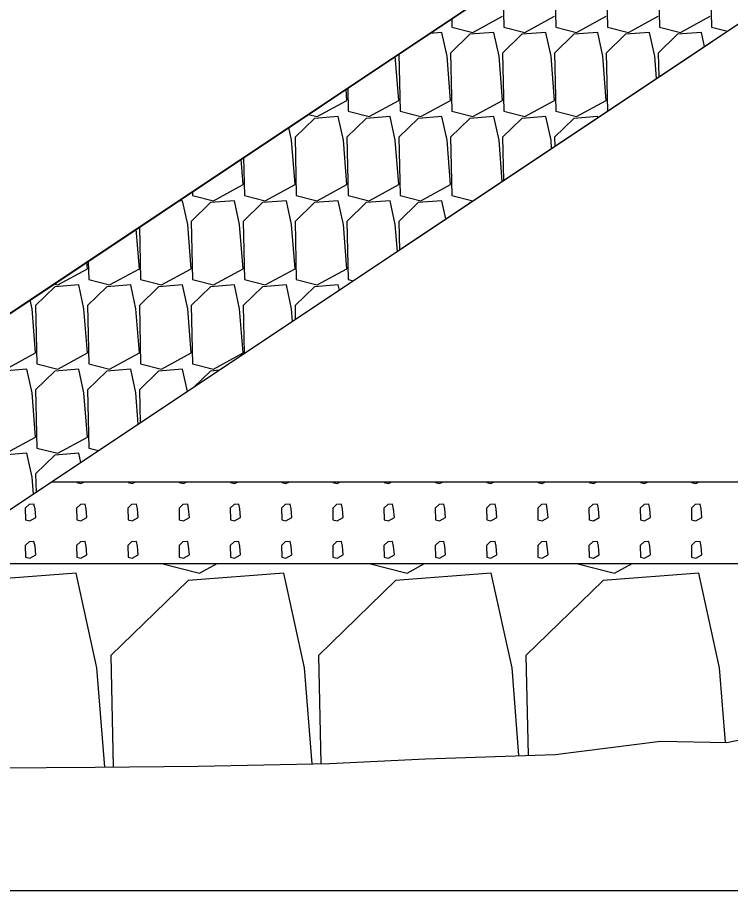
# Model space of a CAD drawing. Extents: x -26 to 4903, y -1010 to 9587.
# Drawn here: x 85.33 to 94.06, y 5500 to 5510.68 of the extents above; entities that cross this region are included whole.
import ezdxf

# ---------------------------------------------------------------- set-up
doc = ezdxf.new("R2010")
doc.units = 0
for name, color, linetype in [('Default', 7, 'Continuous'), ('Exist Cross Section Cell', 7, 'Continuous'), ('Exist XS Ground Line', 7, 'Continuous'), ('Prop CMT Slope Grass', 7, 'Continuous'), ('Prop XS Class II Rip Rap Ditch Liner', 7, 'Continuous'), ('Prop XS Earthwork Shape', 7, 'Continuous')]:
    doc.layers.add(name, color=color, linetype=linetype)

msp = doc.modelspace()

# ---------------------------------------------------------------- linework, layer by layer
at = {"layer": 'Default'}
msp.add_line((106.5, 5521.232), (76.87, 5501.479), dxfattribs=at)
at = {"layer": 'Exist Cross Section Cell'}
msp.add_line((0, 5500), (150, 5500), dxfattribs=at)
at = {"layer": 'Exist XS Ground Line'}
for p, q in [((94.013, 5501.81), (96.733, 5502.38)), ((91.912, 5501.665), (93.203, 5501.829)), ((93.203, 5501.829), (94.013, 5501.81)), ((89.153, 5501.555), (90.329, 5501.613)), ((90.329, 5501.613), (91.912, 5501.665)), ((84.193, 5501.492), (86.283, 5501.51)), ((86.283, 5501.51), (87.547, 5501.523)), ((87.547, 5501.523), (89.153, 5501.555))]:
    msp.add_line(p, q, dxfattribs=at)
at = {"layer": 'Prop CMT Slope Grass'}
for p, q in [((110.001, 5521.162), (85.758, 5505)), ((85.758, 5505), (104.678, 5505))]:
    msp.add_line(p, q, dxfattribs=at)
at = {"layer": 'Prop XS Class II Rip Rap Ditch Liner'}
for p, q in [((76.87, 5501.479), (106.5, 5521.232)), ((91.905, 5511.274), (91.921, 5510.56)), ((92.54, 5511.274), (92.556, 5510.56)), ((93.175, 5511.274), (93.191, 5510.56)), ((93.81, 5511.274), (93.826, 5510.56)), ((91.275, 5511.082), (91.286, 5510.56)), ((90.649, 5510.664), (90.651, 5510.56)), ((90.907, 5510.496), (91.27, 5510.694)), ((91.542, 5510.496), (91.905, 5510.694)), ((92.177, 5510.496), (92.54, 5510.694)), ((92.812, 5510.496), (93.175, 5510.694)), ((93.446, 5510.496), (93.81, 5510.694)), ((90.651, 5510.56), (90.907, 5510.496)), ((91.286, 5510.56), (91.542, 5510.496)), ((91.921, 5510.56), (92.177, 5510.496)), ((92.556, 5510.56), (92.812, 5510.496)), ((93.191, 5510.56), (93.446, 5510.496)), ((93.826, 5510.56), (94.023, 5510.511)), ((90.529, 5510.496), (90.378, 5510.484)), ((90.593, 5510.206), (90.529, 5510.496)), ((90.871, 5510.473), (90.635, 5510.244)), ((91.164, 5510.496), (90.871, 5510.473)), ((91.228, 5510.206), (91.164, 5510.496)), ((91.506, 5510.473), (91.27, 5510.244)), ((91.799, 5510.496), (91.506, 5510.473)), ((91.863, 5510.206), (91.799, 5510.496)), ((92.141, 5510.473), (91.905, 5510.244)), ((92.434, 5510.496), (92.141, 5510.473)), ((92.498, 5510.206), (92.434, 5510.496)), ((92.776, 5510.473), (92.54, 5510.244)), ((93.069, 5510.496), (92.776, 5510.473)), ((93.133, 5510.206), (93.069, 5510.496)), ((93.411, 5510.473), (93.175, 5510.244)), ((93.704, 5510.496), (93.411, 5510.473)), ((93.742, 5510.323), (93.704, 5510.496)), ((90.001, 5510.233), (90.016, 5509.531)), ((90.635, 5510.244), (90.651, 5509.531)), ((91.27, 5510.244), (91.286, 5509.531)), ((91.905, 5510.244), (91.921, 5509.531)), ((92.54, 5510.244), (92.556, 5509.532)), ((93.175, 5510.244), (93.182, 5509.949)), ((90.001, 5509.664), (89.958, 5510.204)), ((90.635, 5509.664), (90.593, 5510.206)), ((91.27, 5509.664), (91.228, 5510.206)), ((91.905, 5509.664), (91.863, 5510.206)), ((92.54, 5509.664), (92.498, 5510.206)), ((93.154, 5509.931), (93.133, 5510.206)), ((89.366, 5509.664), (89.355, 5509.802)), ((89.375, 5509.815), (89.381, 5509.531)), ((89.002, 5509.466), (89.366, 5509.664)), ((89.637, 5509.466), (90.001, 5509.664)), ((90.272, 5509.466), (90.635, 5509.664)), ((90.907, 5509.466), (91.27, 5509.664)), ((91.542, 5509.466), (91.905, 5509.664)), ((92.177, 5509.466), (92.54, 5509.664)), ((88.893, 5509.494), (89.002, 5509.466)), ((89.259, 5509.466), (88.967, 5509.443)), ((89.323, 5509.177), (89.259, 5509.466)), ((89.381, 5509.531), (89.637, 5509.466)), ((89.894, 5509.466), (89.602, 5509.443)), ((89.958, 5509.177), (89.894, 5509.466)), ((90.016, 5509.531), (90.272, 5509.466)), ((90.529, 5509.466), (90.236, 5509.443)), ((90.593, 5509.177), (90.529, 5509.466)), ((90.651, 5509.531), (90.907, 5509.466)), ((91.164, 5509.466), (90.871, 5509.443)), ((91.228, 5509.177), (91.164, 5509.466)), ((91.286, 5509.531), (91.542, 5509.466)), ((91.799, 5509.466), (91.506, 5509.443)), ((91.863, 5509.177), (91.799, 5509.466)), ((91.921, 5509.531), (92.177, 5509.466)), ((92.434, 5509.466), (92.141, 5509.443)), ((92.437, 5509.453), (92.434, 5509.466)), ((88.967, 5509.443), (88.731, 5509.215)), ((89.602, 5509.443), (89.366, 5509.215)), ((90.236, 5509.443), (90.001, 5509.215)), ((90.871, 5509.443), (90.635, 5509.215)), ((91.506, 5509.443), (91.27, 5509.215)), ((92.141, 5509.443), (91.905, 5509.215)), ((88.688, 5509.177), (88.653, 5509.334)), ((88.731, 5508.635), (88.688, 5509.177)), ((88.731, 5509.215), (88.746, 5508.501)), ((89.366, 5508.635), (89.323, 5509.177)), ((89.366, 5509.215), (89.381, 5508.501)), ((90.001, 5508.635), (89.958, 5509.177)), ((90.001, 5509.215), (90.016, 5508.501)), ((90.635, 5508.635), (90.593, 5509.177)), ((90.635, 5509.215), (90.651, 5508.501)), ((91.267, 5508.673), (91.228, 5509.177)), ((91.27, 5509.215), (91.282, 5508.683)), ((91.871, 5509.075), (91.863, 5509.177)), ((91.905, 5509.215), (91.908, 5509.1)), ((88.096, 5508.635), (88.071, 5508.946)), ((88.101, 5508.966), (88.111, 5508.501)), ((87.732, 5508.437), (88.096, 5508.635)), ((88.367, 5508.437), (88.731, 5508.635)), ((89.002, 5508.437), (89.366, 5508.635)), ((89.637, 5508.437), (90.001, 5508.635)), ((90.272, 5508.437), (90.635, 5508.635)), ((87.475, 5508.549), (87.476, 5508.501)), ((87.355, 5508.437), (87.301, 5508.433)), ((87.418, 5508.147), (87.355, 5508.437)), ((87.697, 5508.414), (87.461, 5508.185)), ((87.476, 5508.501), (87.732, 5508.437)), ((87.99, 5508.437), (87.697, 5508.414)), ((88.053, 5508.147), (87.99, 5508.437)), ((88.332, 5508.414), (88.096, 5508.185)), ((88.111, 5508.501), (88.367, 5508.437)), ((88.625, 5508.437), (88.332, 5508.414)), ((88.688, 5508.147), (88.625, 5508.437)), ((88.967, 5508.414), (88.731, 5508.185)), ((88.746, 5508.501), (89.002, 5508.437)), ((89.259, 5508.437), (88.967, 5508.414)), ((89.323, 5508.147), (89.259, 5508.437)), ((89.602, 5508.414), (89.366, 5508.185)), ((89.381, 5508.501), (89.637, 5508.437)), ((89.894, 5508.437), (89.602, 5508.414)), ((89.958, 5508.147), (89.894, 5508.437)), ((90.236, 5508.414), (90.001, 5508.185)), ((90.016, 5508.501), (90.272, 5508.437)), ((90.529, 5508.437), (90.236, 5508.414)), ((90.578, 5508.214), (90.529, 5508.437)), ((90.651, 5508.501), (90.907, 5508.437)), ((90.871, 5508.414), (90.857, 5508.399)), ((90.879, 5508.414), (90.871, 5508.414)), ((90.907, 5508.437), (90.939, 5508.454)), ((87.461, 5508.185), (87.476, 5507.472)), ((88.096, 5508.185), (88.111, 5507.472)), ((88.731, 5508.185), (88.746, 5507.472)), ((89.366, 5508.185), (89.381, 5507.472)), ((90.001, 5508.185), (90.008, 5507.834)), ((86.826, 5507.605), (86.788, 5508.09)), ((86.827, 5508.117), (86.841, 5507.472)), ((87.461, 5507.605), (87.418, 5508.147)), ((88.096, 5507.605), (88.053, 5508.147)), ((88.731, 5507.605), (88.688, 5508.147)), ((89.366, 5507.605), (89.323, 5508.147)), ((89.984, 5507.818), (89.958, 5508.147)), ((86.191, 5507.605), (86.184, 5507.688)), ((86.201, 5507.7), (86.206, 5507.472)), ((85.827, 5507.407), (86.191, 5507.605)), ((86.462, 5507.407), (86.826, 5507.605)), ((87.097, 5507.407), (87.461, 5507.605)), ((87.732, 5507.407), (88.096, 5507.605)), ((88.367, 5507.407), (88.731, 5507.605)), ((89.002, 5507.407), (89.366, 5507.605)), ((86.206, 5507.472), (86.462, 5507.407)), ((86.841, 5507.472), (87.097, 5507.407)), ((87.476, 5507.472), (87.732, 5507.407)), ((88.111, 5507.472), (88.367, 5507.407)), ((88.746, 5507.472), (89.002, 5507.407)), ((89.381, 5507.472), (89.442, 5507.456)), ((85.792, 5507.384), (85.556, 5507.156)), ((85.78, 5507.419), (85.827, 5507.407)), ((86.085, 5507.407), (85.792, 5507.384)), ((86.148, 5507.117), (86.085, 5507.407)), ((86.427, 5507.384), (86.191, 5507.156)), ((86.72, 5507.407), (86.427, 5507.384)), ((86.783, 5507.117), (86.72, 5507.407)), ((87.062, 5507.384), (86.826, 5507.156)), ((87.355, 5507.407), (87.062, 5507.384)), ((87.418, 5507.117), (87.355, 5507.407)), ((87.697, 5507.384), (87.461, 5507.156)), ((87.99, 5507.407), (87.697, 5507.384)), ((88.053, 5507.117), (87.99, 5507.407)), ((88.332, 5507.384), (88.096, 5507.156)), ((88.625, 5507.407), (88.332, 5507.384)), ((88.688, 5507.117), (88.625, 5507.407)), ((88.967, 5507.384), (88.731, 5507.156)), ((89.259, 5507.407), (88.967, 5507.384)), ((89.273, 5507.344), (89.259, 5507.407)), ((85.513, 5507.117), (85.49, 5507.225)), ((85.556, 5506.575), (85.513, 5507.117)), ((85.556, 5507.156), (85.571, 5506.442)), ((86.191, 5506.575), (86.148, 5507.117)), ((86.191, 5507.156), (86.206, 5506.442)), ((86.826, 5506.575), (86.783, 5507.117)), ((86.826, 5507.156), (86.841, 5506.442)), ((87.461, 5506.575), (87.418, 5507.117)), ((87.461, 5507.156), (87.476, 5506.442)), ((88.096, 5506.575), (88.053, 5507.117)), ((88.096, 5507.156), (88.108, 5506.567)), ((88.7, 5506.962), (88.688, 5507.117)), ((88.731, 5507.156), (88.734, 5506.985)), ((85.192, 5506.378), (85.556, 5506.575)), ((85.827, 5506.378), (86.191, 5506.575)), ((86.462, 5506.378), (86.826, 5506.575)), ((87.097, 5506.378), (87.461, 5506.575)), ((87.732, 5506.378), (88.096, 5506.575)), ((85.45, 5506.378), (85.157, 5506.354)), ((85.513, 5506.088), (85.45, 5506.378)), ((85.571, 5506.442), (85.827, 5506.378)), ((86.085, 5506.378), (85.792, 5506.354)), ((86.148, 5506.088), (86.085, 5506.378)), ((86.206, 5506.442), (86.462, 5506.378)), ((86.72, 5506.378), (86.427, 5506.354)), ((86.783, 5506.088), (86.72, 5506.378)), ((86.841, 5506.442), (87.097, 5506.378)), ((87.355, 5506.378), (87.062, 5506.354)), ((87.415, 5506.105), (87.355, 5506.378)), ((87.476, 5506.442), (87.732, 5506.378)), ((85.792, 5506.354), (85.556, 5506.126)), ((86.427, 5506.354), (86.191, 5506.126)), ((87.062, 5506.354), (86.826, 5506.126)), ((87.697, 5506.354), (87.493, 5506.157)), ((87.802, 5506.363), (87.697, 5506.354)), ((85.556, 5505.546), (85.513, 5506.088)), ((85.556, 5506.126), (85.571, 5505.412)), ((86.191, 5505.546), (86.148, 5506.088)), ((86.191, 5506.126), (86.206, 5505.412)), ((86.813, 5505.704), (86.783, 5506.088)), ((86.826, 5506.126), (86.835, 5505.718)), ((85.192, 5505.348), (85.556, 5505.546)), ((85.827, 5505.348), (86.191, 5505.546)), ((85.571, 5505.412), (85.827, 5505.348)), ((86.206, 5505.412), (86.33, 5505.381)), ((85.45, 5505.348), (85.157, 5505.325)), ((85.513, 5505.058), (85.45, 5505.348)), ((85.792, 5505.325), (85.556, 5505.096)), ((86.085, 5505.348), (85.792, 5505.325)), ((86.11, 5505.235), (86.085, 5505.348)), ((85.556, 5505.096), (85.561, 5504.869)), ((85.758, 5505), (84.258, 5504)), ((85.53, 5504.848), (85.513, 5505.058)), ((85.758, 5505), (104.71, 5505)), ((86.06, 5505), (86.06, 5504.99)), ((86.06, 5504.99), (86.111, 5504.977)), ((86.111, 5504.977), (86.153, 5505)), ((86.687, 5505), (86.687, 5504.99)), ((86.687, 5504.99), (86.738, 5504.977)), ((86.738, 5504.977), (86.78, 5505)), ((87.314, 5505), (87.314, 5504.99)), ((87.314, 5504.99), (87.365, 5504.977)), ((87.365, 5504.977), (87.407, 5505)), ((87.941, 5505), (87.941, 5504.99)), ((87.941, 5504.99), (87.992, 5504.977)), ((87.992, 5504.977), (88.034, 5505)), ((88.568, 5505), (88.568, 5504.99)), ((88.568, 5504.99), (88.619, 5504.977)), ((88.619, 5504.977), (88.661, 5505)), ((89.195, 5505), (89.195, 5504.99)), ((89.195, 5504.99), (89.246, 5504.977)), ((89.246, 5504.977), (89.288, 5505)), ((89.822, 5505), (89.822, 5504.99)), ((89.822, 5504.99), (89.873, 5504.977)), ((89.873, 5504.977), (89.915, 5505)), ((90.449, 5505), (90.449, 5504.99)), ((90.449, 5504.99), (90.5, 5504.977)), ((90.5, 5504.977), (90.542, 5505)), ((91.076, 5505), (91.076, 5504.99)), ((91.076, 5504.99), (91.127, 5504.977)), ((91.127, 5504.977), (91.169, 5505)), ((91.703, 5505), (91.703, 5504.99)), ((91.703, 5504.99), (91.754, 5504.977)), ((91.754, 5504.977), (91.796, 5505)), ((92.33, 5505), (92.33, 5504.99)), ((92.33, 5504.99), (92.381, 5504.977)), ((92.381, 5504.977), (92.423, 5505)), ((92.957, 5505), (92.957, 5504.99)), ((92.957, 5504.99), (93.008, 5504.977)), ((93.008, 5504.977), (93.05, 5505)), ((93.584, 5505), (93.584, 5504.99)), ((93.584, 5504.99), (93.635, 5504.977)), ((93.635, 5504.977), (93.677, 5505)), ((85.477, 5504.723), (85.43, 5504.677)), ((85.43, 5504.677), (85.433, 5504.534)), ((85.536, 5504.727), (85.477, 5504.723)), ((85.549, 5504.669), (85.536, 5504.727)), ((85.557, 5504.561), (85.549, 5504.669)), ((86.104, 5504.723), (86.057, 5504.677)), ((86.057, 5504.677), (86.06, 5504.534)), ((86.163, 5504.727), (86.104, 5504.723)), ((86.176, 5504.669), (86.163, 5504.727)), ((86.184, 5504.561), (86.176, 5504.669)), ((86.731, 5504.723), (86.684, 5504.677)), ((86.684, 5504.677), (86.687, 5504.534)), ((86.79, 5504.727), (86.731, 5504.723)), ((86.803, 5504.669), (86.79, 5504.727)), ((86.811, 5504.561), (86.803, 5504.669)), ((87.358, 5504.723), (87.311, 5504.677)), ((87.311, 5504.677), (87.314, 5504.534)), ((87.417, 5504.727), (87.358, 5504.723)), ((87.429, 5504.669), (87.417, 5504.727)), ((87.438, 5504.561), (87.429, 5504.669)), ((87.985, 5504.723), (87.938, 5504.677)), ((87.938, 5504.677), (87.941, 5504.534)), ((88.044, 5504.727), (87.985, 5504.723)), ((88.056, 5504.669), (88.044, 5504.727)), ((88.065, 5504.561), (88.056, 5504.669)), ((88.612, 5504.723), (88.565, 5504.677)), ((88.565, 5504.677), (88.568, 5504.534)), ((88.671, 5504.727), (88.612, 5504.723)), ((88.683, 5504.669), (88.671, 5504.727)), ((88.692, 5504.561), (88.683, 5504.669)), ((89.239, 5504.723), (89.192, 5504.677)), ((89.192, 5504.677), (89.195, 5504.534)), ((89.298, 5504.727), (89.239, 5504.723)), ((89.31, 5504.669), (89.298, 5504.727)), ((89.319, 5504.561), (89.31, 5504.669)), ((89.866, 5504.723), (89.819, 5504.677)), ((89.819, 5504.677), (89.822, 5504.534)), ((89.925, 5504.727), (89.866, 5504.723)), ((89.937, 5504.669), (89.925, 5504.727)), ((89.946, 5504.561), (89.937, 5504.669)), ((90.493, 5504.723), (90.446, 5504.677)), ((90.446, 5504.677), (90.449, 5504.534)), ((90.552, 5504.727), (90.493, 5504.723)), ((90.564, 5504.669), (90.552, 5504.727)), ((90.573, 5504.561), (90.564, 5504.669)), ((91.12, 5504.723), (91.073, 5504.677)), ((91.073, 5504.677), (91.076, 5504.534)), ((91.179, 5504.727), (91.12, 5504.723)), ((91.191, 5504.669), (91.179, 5504.727)), ((91.2, 5504.561), (91.191, 5504.669)), ((91.747, 5504.723), (91.7, 5504.677)), ((91.7, 5504.677), (91.703, 5504.534)), ((91.806, 5504.727), (91.747, 5504.723)), ((91.818, 5504.669), (91.806, 5504.727)), ((91.827, 5504.561), (91.818, 5504.669)), ((92.374, 5504.723), (92.327, 5504.677)), ((92.327, 5504.677), (92.33, 5504.534)), ((92.433, 5504.727), (92.374, 5504.723)), ((92.445, 5504.669), (92.433, 5504.727)), ((92.454, 5504.561), (92.445, 5504.669)), ((93.001, 5504.723), (92.954, 5504.677)), ((92.954, 5504.677), (92.957, 5504.534)), ((93.06, 5504.727), (93.001, 5504.723)), ((93.072, 5504.669), (93.06, 5504.727)), ((93.081, 5504.561), (93.072, 5504.669)), ((93.628, 5504.723), (93.581, 5504.677)), ((93.581, 5504.677), (93.584, 5504.534)), ((93.687, 5504.727), (93.628, 5504.723)), ((93.699, 5504.669), (93.687, 5504.727)), ((93.708, 5504.561), (93.699, 5504.669)), ((85.484, 5504.521), (85.557, 5504.561)), ((86.111, 5504.521), (86.184, 5504.561)), ((86.738, 5504.521), (86.811, 5504.561)), ((87.365, 5504.521), (87.438, 5504.561)), ((87.992, 5504.521), (88.065, 5504.561)), ((88.619, 5504.521), (88.692, 5504.561)), ((89.246, 5504.521), (89.319, 5504.561)), ((89.873, 5504.521), (89.946, 5504.561)), ((90.5, 5504.521), (90.573, 5504.561)), ((91.127, 5504.521), (91.2, 5504.561)), ((91.754, 5504.521), (91.827, 5504.561)), ((92.381, 5504.521), (92.454, 5504.561)), ((93.008, 5504.521), (93.081, 5504.561)), ((93.635, 5504.521), (93.708, 5504.561)), ((85.433, 5504.534), (85.484, 5504.521)), ((86.06, 5504.534), (86.111, 5504.521)), ((86.687, 5504.534), (86.738, 5504.521)), ((87.314, 5504.534), (87.365, 5504.521)), ((87.941, 5504.534), (87.992, 5504.521)), ((88.568, 5504.534), (88.619, 5504.521)), ((89.195, 5504.534), (89.246, 5504.521)), ((89.822, 5504.534), (89.873, 5504.521)), ((90.449, 5504.534), (90.5, 5504.521)), ((91.076, 5504.534), (91.127, 5504.521)), ((91.703, 5504.534), (91.754, 5504.521)), ((92.33, 5504.534), (92.381, 5504.521)), ((92.957, 5504.534), (93.008, 5504.521)), ((93.584, 5504.534), (93.635, 5504.521)), ((85.477, 5504.267), (85.43, 5504.221)), ((85.536, 5504.271), (85.477, 5504.267)), ((85.549, 5504.213), (85.536, 5504.271)), ((86.104, 5504.267), (86.057, 5504.221)), ((86.163, 5504.271), (86.104, 5504.267)), ((86.176, 5504.213), (86.163, 5504.271)), ((86.731, 5504.267), (86.684, 5504.221)), ((86.79, 5504.271), (86.731, 5504.267)), ((86.803, 5504.213), (86.79, 5504.271)), ((87.358, 5504.267), (87.311, 5504.221)), ((87.417, 5504.271), (87.358, 5504.267)), ((87.429, 5504.213), (87.417, 5504.271)), ((87.985, 5504.267), (87.938, 5504.221)), ((88.044, 5504.271), (87.985, 5504.267)), ((88.056, 5504.213), (88.044, 5504.271)), ((88.612, 5504.267), (88.565, 5504.221)), ((88.671, 5504.271), (88.612, 5504.267)), ((88.683, 5504.213), (88.671, 5504.271)), ((89.239, 5504.267), (89.192, 5504.221)), ((89.298, 5504.271), (89.239, 5504.267)), ((89.31, 5504.213), (89.298, 5504.271)), ((89.866, 5504.267), (89.819, 5504.221)), ((89.925, 5504.271), (89.866, 5504.267)), ((89.937, 5504.213), (89.925, 5504.271)), ((90.493, 5504.267), (90.446, 5504.221)), ((90.552, 5504.271), (90.493, 5504.267)), ((90.564, 5504.213), (90.552, 5504.271)), ((91.12, 5504.267), (91.073, 5504.221)), ((91.179, 5504.271), (91.12, 5504.267)), ((91.191, 5504.213), (91.179, 5504.271)), ((91.747, 5504.267), (91.7, 5504.221)), ((91.806, 5504.271), (91.747, 5504.267)), ((91.818, 5504.213), (91.806, 5504.271)), ((92.374, 5504.267), (92.327, 5504.221)), ((92.433, 5504.271), (92.374, 5504.267)), ((92.445, 5504.213), (92.433, 5504.271)), ((93.001, 5504.267), (92.954, 5504.221)), ((93.06, 5504.271), (93.001, 5504.267)), ((93.072, 5504.213), (93.06, 5504.271)), ((93.628, 5504.267), (93.581, 5504.221)), ((93.687, 5504.271), (93.628, 5504.267)), ((93.699, 5504.213), (93.687, 5504.271)), ((85.43, 5504.221), (85.433, 5504.078)), ((85.557, 5504.105), (85.549, 5504.213)), ((86.057, 5504.221), (86.06, 5504.078)), ((86.184, 5504.105), (86.176, 5504.213)), ((86.684, 5504.221), (86.687, 5504.078)), ((86.811, 5504.105), (86.803, 5504.213)), ((87.311, 5504.221), (87.314, 5504.078)), ((87.438, 5504.105), (87.429, 5504.213)), ((87.938, 5504.221), (87.941, 5504.078)), ((88.065, 5504.105), (88.056, 5504.213)), ((88.565, 5504.221), (88.568, 5504.078)), ((88.692, 5504.105), (88.683, 5504.213)), ((89.192, 5504.221), (89.195, 5504.078)), ((89.319, 5504.105), (89.31, 5504.213)), ((89.819, 5504.221), (89.822, 5504.078)), ((89.946, 5504.105), (89.937, 5504.213)), ((90.446, 5504.221), (90.449, 5504.078)), ((90.573, 5504.105), (90.564, 5504.213)), ((91.073, 5504.221), (91.076, 5504.078)), ((91.2, 5504.105), (91.191, 5504.213)), ((91.7, 5504.221), (91.703, 5504.078)), ((91.827, 5504.105), (91.818, 5504.213)), ((92.327, 5504.221), (92.33, 5504.078)), ((92.454, 5504.105), (92.445, 5504.213)), ((92.954, 5504.221), (92.957, 5504.078)), ((93.081, 5504.105), (93.072, 5504.213)), ((93.581, 5504.221), (93.584, 5504.078)), ((93.708, 5504.105), (93.699, 5504.213)), ((85.433, 5504.078), (85.484, 5504.065)), ((85.484, 5504.065), (85.557, 5504.105)), ((86.06, 5504.078), (86.111, 5504.065)), ((86.111, 5504.065), (86.184, 5504.105)), ((86.687, 5504.078), (86.738, 5504.065)), ((86.738, 5504.065), (86.811, 5504.105)), ((87.314, 5504.078), (87.365, 5504.065)), ((87.365, 5504.065), (87.438, 5504.105)), ((87.941, 5504.078), (87.992, 5504.065)), ((87.992, 5504.065), (88.065, 5504.105)), ((88.568, 5504.078), (88.619, 5504.065)), ((88.619, 5504.065), (88.692, 5504.105)), ((89.195, 5504.078), (89.246, 5504.065)), ((89.246, 5504.065), (89.319, 5504.105)), ((89.822, 5504.078), (89.873, 5504.065)), ((89.873, 5504.065), (89.946, 5504.105)), ((90.449, 5504.078), (90.5, 5504.065)), ((90.5, 5504.065), (90.573, 5504.105)), ((91.076, 5504.078), (91.127, 5504.065)), ((91.127, 5504.065), (91.2, 5504.105)), ((91.703, 5504.078), (91.754, 5504.065)), ((91.754, 5504.065), (91.827, 5504.105)), ((92.33, 5504.078), (92.381, 5504.065)), ((92.381, 5504.065), (92.454, 5504.105)), ((92.957, 5504.078), (93.008, 5504.065)), ((93.008, 5504.065), (93.081, 5504.105)), ((93.584, 5504.078), (93.635, 5504.065)), ((93.635, 5504.065), (93.708, 5504.105)), ((80.652, 5504), (102.084, 5504)), ((87.097, 5504), (87.562, 5503.883)), ((87.562, 5503.883), (87.778, 5504)), ((89.637, 5504), (90.102, 5503.883)), ((90.102, 5503.883), (90.317, 5504)), ((92.177, 5504), (92.642, 5503.883)), ((92.642, 5503.883), (92.857, 5504)), ((86.053, 5503.883), (84.881, 5503.791)), ((86.307, 5502.724), (86.053, 5503.883)), ((88.592, 5503.883), (87.421, 5503.791)), ((88.847, 5502.724), (88.592, 5503.883)), ((91.132, 5503.883), (89.961, 5503.791)), ((91.386, 5502.724), (91.132, 5503.883)), ((93.672, 5503.883), (92.501, 5503.791)), ((93.926, 5502.724), (93.672, 5503.883)), ((87.421, 5503.791), (86.477, 5502.876)), ((89.961, 5503.791), (89.017, 5502.876)), ((92.501, 5503.791), (91.557, 5502.876)), ((86.477, 5502.876), (86.507, 5501.512)), ((89.017, 5502.876), (89.046, 5501.553)), ((91.557, 5502.876), (91.583, 5501.655)), ((86.402, 5501.511), (86.307, 5502.724)), ((88.939, 5501.551), (88.847, 5502.724)), ((91.471, 5501.651), (91.386, 5502.724)), ((93.998, 5501.811), (93.926, 5502.724))]:
    msp.add_line(p, q, dxfattribs=at)
at = {"layer": 'Prop XS Earthwork Shape'}
msp.add_lwpolyline([(118.578, 5512.698), (119.614, 5513.479), (122.868, 5515.547), (128.048, 5518.832), (134.652, 5519.738), (128, 5519.572), (124.665, 5519.489), (123.257, 5520.897), (110.001, 5521.162), (85.758, 5505), (104.678, 5505), (106.62, 5505.944), (107.829, 5506.536), (110.182, 5507.461), (112.929, 5508.716)], close=True, dxfattribs=at)

doc.saveas('drawing.dxf')
